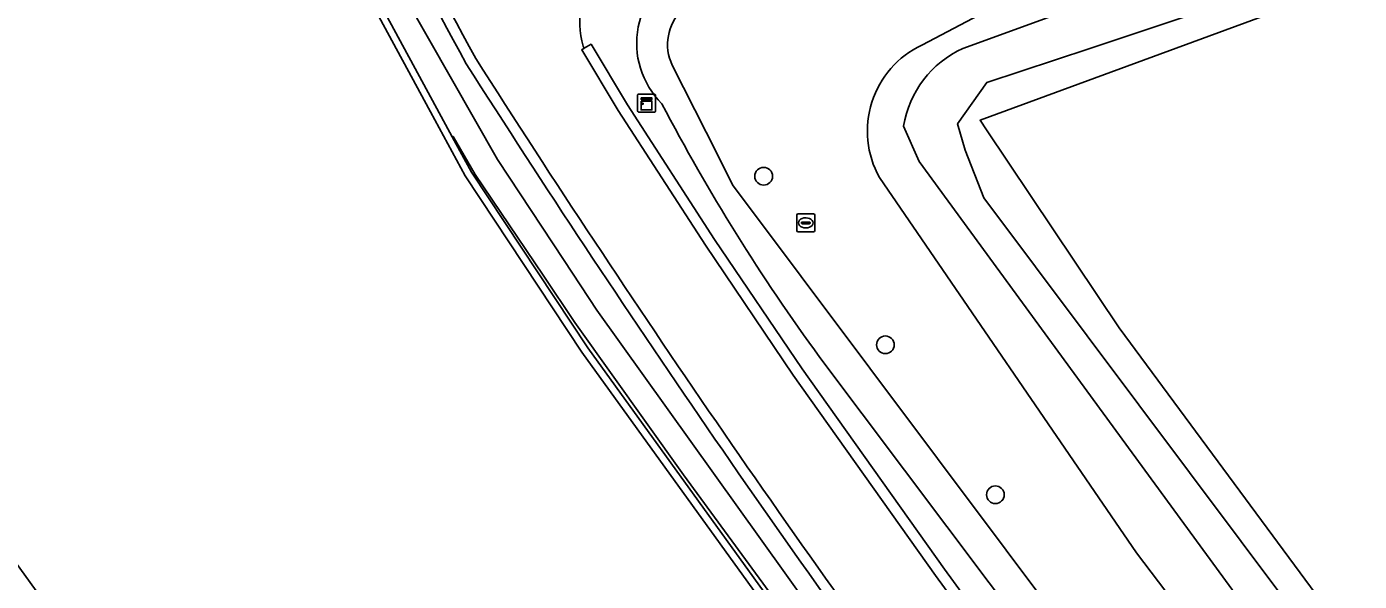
# Model space of a CAD drawing. Extents: x 164494 to 166241, y 382475 to 384495.
# Drawn here: x 164815.9 to 164889.5, y 383419.5 to 383450.1 of the extents above; entities that cross this region are included whole.
import ezdxf

# ---------------------------------------------------------------- set-up
doc = ezdxf.new("R2010")
doc.units = 0
for name, color, linetype in [('IMGEO_Berm_halfverhard', 7, 'Continuous'), ('IMGEO_Boom', 7, 'Continuous'), ('IMGEO_Bouwland', 7, 'Continuous'), ('IMGEO_Erf', 7, 'Continuous'), ('IMGEO_Grasland_overig', 7, 'Continuous'), ('IMGEO_Groenvoorziening', 7, 'Continuous'), ('IMGEO_Haag', 7, 'Continuous'), ('IMGEO_Kast', 7, 'Continuous'), ('IMGEO_Oever', 7, 'Continuous'), ('IMGEO_Rijbaan_lokaal_gesloten', 7, 'Continuous'), ('IMGEO_Rioolput', 7, 'Continuous'), ('IMGEO_Waterloop', 7, 'Continuous')]:
    doc.layers.add(name, color=color, linetype=linetype)

msp = doc.modelspace()

# ---------------------------------------------------------------- linework, layer by layer
at = {"layer": 'IMGEO_Berm_halfverhard'}
msp.add_lwpolyline([(164874.244, 383409.65), (164866.601, 383420.14), (164858.738, 383431.203), (164853.899, 383438.366), (164849.084, 383445.806), (164847.079, 383449.156), (164846.701, 383448.936), (164846.561, 383448.854), (164848.569, 383445.498), (164853.395, 383438.04), (164858.241, 383430.867), (164866.112, 383419.793), (164873.759, 383409.297)], dxfattribs=at)
for centre, radius, start, end in [((165193.752, 383642.593), 403.545, 202.00839, 208.81736), ((165203.852, 383647.763), 414.287, 202.15137, 208.77058), ((165414.739, 383813.768), 680.465, 212.479032, 216.535564), ((165413.22, 383812.709), 679.214, 212.469189, 216.540029)]:
    msp.add_arc(centre, radius, start, end, dxfattribs=at)
at = {"layer": 'IMGEO_Boom'}
for centre in [(164856.614, 383441.857), (164863.34, 383432.539), (164869.419, 383424.252)]:
    msp.add_circle(centre, 0.489, dxfattribs=at)
at = {"layer": 'IMGEO_Bouwland'}
msp.add_lwpolyline([(164939.064, 383467.989), (164938.58, 383467.935), (164933.685, 383466.564), (164926.474, 383465.463), (164910.854, 383460.501), (164868.575, 383444.955), (164868.931, 383444.423), (164876.262, 383433.486), (164912.566, 383384.323), (164914.978, 383381.056), (164915.281, 383377.04), (164913.179, 383375.78), (164908.171, 383370.539), (164912.922, 383363.364), (164915.309, 383360.31), (164919.551, 383354.884)], dxfattribs=at)
at = {"layer": 'IMGEO_Erf'}
msp.add_lwpolyline([(164785.335, 383462.011), (164820.036, 383413.911), (164867.478, 383349.751), (164886.943, 383377.76), (164871.034, 383398.226), (164846.57, 383432.139), (164840.127, 383441.874), (164838.209, 383445.412), (164832.004, 383456.853), (164825.553, 383468.751), (164821.992, 383475.908), (164820.222, 383475.231)], dxfattribs=at)
at = {"layer": 'IMGEO_Grasland_overig'}
for points in [[(164865.347, 383449.105), (164871.03, 383452.109), (164924.289, 383471.404)], [(164887.778, 383374.96), (164868.899, 383347.969), (164867.735, 383349.418), (164867.604, 383349.581), (164867.478, 383349.751), (164820.036, 383413.911), (164785.335, 383462.011), (164783.794, 383461.004), (164814.936, 383417.889), (164860.759, 383351.899), (164863.628, 383348.657), (164866.29, 383347.427), (164868.504, 383346.799), (164869.542, 383346.844), (164871.261, 383348.045), (164877.053, 383355.622), (164887.005, 383369.619)], [(164846.632, 383449.047), (164846.701, 383448.936), (164847.079, 383449.156), (164849.084, 383445.806), (164853.899, 383438.366), (164858.738, 383431.203), (164866.601, 383420.14), (164874.244, 383409.65), (164882.908, 383398.057), (164890.317, 383388.044), (164899.498, 383375.583), (164905.471, 383367.54), (164910.612, 383360.672), (164917.658, 383351.268), (164920.321, 383353.128)], [(164851.557, 383447.997), (164854.054, 383443.054), (164854.9, 383441.379)], [(164854.9, 383441.379), (164907.844, 383370.661), (164907.934, 383370.559), (164908.171, 383370.539), (164913.179, 383375.78), (164915.281, 383377.04), (164914.978, 383381.056), (164912.566, 383384.323), (164913.106, 383382.53), (164913.003, 383381.452), (164910.203, 383379.262), (164908.784, 383379.416), (164877.214, 383421.031), (164863.009, 383441.79)], [(164912.922, 383363.364), (164908.171, 383370.539), (164907.934, 383370.559), (164906.448, 383369.416), (164898.556, 383379.568), (164887.73, 383394.536), (164859.723, 383431.842)]]:
    msp.add_lwpolyline(points, dxfattribs=at)
for centre, radius, start, end in [((164851.945, 383450.426), 5.489, 145.46894, 194.55295), ((164854.276, 383449.202), 4.68, 112.26939, 225.40994), ((164854.025, 383449.139), 2.72, 135.12269, 204.83146), ((164867.615, 383444.349), 5.269, 115.49582, 209.05462), ((164946.924, 383495.864), 108.18, 207.52583, 216.28572)]:
    msp.add_arc(centre, radius, start, end, dxfattribs=at)
at = {"layer": 'IMGEO_Groenvoorziening'}
for points in [[(164815.822, 383497.777), (164816.253, 383496.489), (164816.931, 383494.462), (164815.174, 383493.621), (164819.744, 383482.032), (164817.327, 383479.981), (164820.044, 383475.591), (164820.08, 383475.605), (164822.188, 383476.412), (164825.907, 383468.935), (164831.934, 383457.821), (164831.984, 383457.844), (164830.927, 383460.197), (164823.395, 383474.157), (164822.27, 383476.848), (164822.962, 383478.057), (164827.345, 383469.441), (164831.318, 383462.783), (164831.863, 383461.659), (164836.83, 383451.719), (164841.912, 383442.783), (164845.588, 383437.2), (164847.394, 383434.456), (164866.917, 383407.172)], [(164871.354, 383398.466), (164846.9, 383432.367), (164840.471, 383442.08), (164839.409, 383444.039), (164838.561, 383445.602), (164832.356, 383457.043), (164831.934, 383457.821), (164825.907, 383468.935), (164822.188, 383476.412), (164820.08, 383475.605), (164820.044, 383475.591), (164817.957, 383474.793), (164818.028, 383474.606), (164818.103, 383474.421), (164820.222, 383475.231), (164821.992, 383475.908), (164825.553, 383468.751), (164832.004, 383456.853), (164838.209, 383445.412), (164840.127, 383441.874), (164846.57, 383432.139), (164871.034, 383398.226)], [(164888.281, 383377.086), (164875.652, 383394.111), (164874.038, 383396.206), (164870.973, 383399.679), (164852.177, 383425.35), (164846.184, 383433.778), (164844.42, 383436.392), (164840.671, 383441.945), (164839.448, 383444.057), (164839.409, 383444.039), (164840.471, 383442.08), (164846.9, 383432.367), (164871.354, 383398.466), (164887.439, 383377.774), (164867.735, 383349.418), (164868.899, 383347.969), (164887.778, 383374.96)]]:
    msp.add_lwpolyline(points, dxfattribs=at)
for centre, radius, start, end in [((165193.752, 383642.593), 403.545, 202.00839, 208.81736), ((165413.22, 383812.709), 679.214, 212.469189, 216.540029)]:
    msp.add_arc(centre, radius, start, end, dxfattribs=at)
at = {"layer": 'IMGEO_Haag'}
msp.add_lwpolyline([(164871.354, 383398.466), (164846.9, 383432.367), (164840.471, 383442.08), (164839.409, 383444.039), (164838.561, 383445.602), (164832.356, 383457.043), (164831.934, 383457.821), (164825.907, 383468.935), (164822.188, 383476.412), (164820.08, 383475.605), (164820.044, 383475.591), (164817.957, 383474.793), (164818.028, 383474.606), (164818.103, 383474.421), (164820.222, 383475.231), (164821.992, 383475.908), (164825.553, 383468.751), (164832.004, 383456.853), (164838.209, 383445.412), (164840.127, 383441.874), (164846.57, 383432.139), (164871.034, 383398.226)], dxfattribs=at)
at = {"layer": 'IMGEO_Kast'}
for p, q in [((164849.645, 383445.476), (164849.645, 383446.317)), ((164849.645, 383446.317), (164849.645, 383445.476)), ((164849.72, 383446.401), (164850.561, 383446.401)), ((164850.561, 383446.401), (164849.72, 383446.401)), ((164850.645, 383446.326), (164850.645, 383445.485)), ((164850.645, 383445.485), (164850.645, 383446.326)), ((164850.57, 383445.401), (164849.729, 383445.401)), ((164849.729, 383445.401), (164850.57, 383445.401))]:
    msp.add_line(p, q, dxfattribs=at)
for points in [[(164849.84, 383446.191), (164850.44, 383446.191), (164850.44, 383446.106), (164849.84, 383446.106), (164849.84, 383446.191)], [(164849.84, 383446.016), (164850.44, 383446.016), (164850.44, 383445.527), (164849.84, 383445.527), (164849.84, 383446.016)]]:
    msp.add_lwpolyline(points, dxfattribs=at)
msp.add_circle((164849.924, 383445.865), 0.0377, dxfattribs=at)
for centre, start, end in [((164849.723, 383446.323), 92.4484, 184.28452), ((164849.723, 383446.323), 92.4484, 184.28452), ((164850.567, 383446.323), 2.4484, 94.28452), ((164850.567, 383446.323), 2.4484, 94.28452), ((164849.723, 383445.479), 182.4484, 274.28452), ((164849.723, 383445.479), 182.4484, 274.28452), ((164850.567, 383445.479), 272.4484, 4.28452), ((164850.567, 383445.479), 272.4484, 4.28452)]:
    msp.add_arc(centre, 0.0779, start, end, dxfattribs=at)
at = {"layer": 'IMGEO_Oever'}
for points in [[(164924.289, 383471.404), (164871.03, 383452.109), (164865.347, 383449.105)], [(164867.624, 383448.92), (164913.965, 383465.771), (164925.96, 383469.938)], [(164936.301, 383468.215), (164934.715, 383467.812), (164931.252, 383467.086), (164925.991, 383466.081), (164874.646, 383448.92), (164868.943, 383447.047), (164867.326, 383444.749), (164867.752, 383443.303), (164868.773, 383440.664), (164905.795, 383391.218), (164911.909, 383382.143), (164910.33, 383380.925), (164865.199, 383442.664), (164864.348, 383444.622)], [(164863.009, 383441.79), (164877.214, 383421.031), (164908.784, 383379.416), (164910.203, 383379.262), (164913.003, 383381.452), (164913.106, 383382.53), (164912.566, 383384.323), (164876.262, 383433.486), (164868.931, 383444.423), (164868.575, 383444.955), (164910.854, 383460.501), (164926.474, 383465.463), (164933.685, 383466.564), (164938.58, 383467.935), (164939.064, 383467.989)]]:
    msp.add_lwpolyline(points, dxfattribs=at)
for centre, radius, start, end in [((164867.615, 383444.349), 5.269, 115.49582, 209.05462), ((164869.968, 383443.736), 5.69, 114.33117, 171.03845)]:
    msp.add_arc(centre, radius, start, end, dxfattribs=at)
at = {"layer": 'IMGEO_Rijbaan_lokaal_gesloten'}
msp.add_lwpolyline([(164951.985, 383304.388), (164949.568, 383307.631), (164927.281, 383337.528), (164920.32, 383346.864), (164917.265, 383350.994), (164917.166, 383350.925), (164910.131, 383360.313), (164904.989, 383367.182), (164899.015, 383375.227), (164889.835, 383387.688), (164882.427, 383397.698), (164873.759, 383409.297), (164866.112, 383419.793), (164858.241, 383430.867), (164853.395, 383438.04), (164848.569, 383445.498), (164846.561, 383448.854), (164846.701, 383448.936), (164846.632, 383449.047)], dxfattribs=at)
for centre, radius, start, end in [((165203.852, 383647.763), 414.287, 202.15137, 208.77058), ((164851.945, 383450.426), 5.489, 145.46894, 194.55295), ((165414.739, 383813.768), 680.465, 212.479032, 216.535564)]:
    msp.add_arc(centre, radius, start, end, dxfattribs=at)
at = {"layer": 'IMGEO_Rioolput'}
for p, q in [((164858.441, 383438.853), (164858.441, 383439.705)), ((164858.516, 383439.779), (164859.368, 383439.779)), ((164858.929, 383439.559), (164858.954, 383439.559)), ((164859.442, 383439.705), (164859.442, 383438.853)), ((164859.368, 383438.779), (164858.516, 383438.779)), ((164858.7, 383439.273), (164858.7, 383439.285)), ((164859.138, 383439.236), (164858.74, 383439.236)), ((164858.743, 383439.322), (164859.141, 383439.322)), ((164858.952, 383438.999), (164858.927, 383438.999)), ((164859.184, 383439.285), (164859.184, 383439.273))]:
    msp.add_line(p, q, dxfattribs=at)
for points in [[(164858.441, 383438.853), (164858.441, 383439.705)], [(164858.516, 383439.779), (164859.368, 383439.779)], [(164859.442, 383439.705), (164859.442, 383438.853)], [(164859.368, 383438.779), (164858.516, 383438.779)]]:
    msp.add_lwpolyline(points, dxfattribs=at)
for centre, radius, start, end in [((164858.518, 383439.703), 0.0765, 91.55205, 178.44795), ((164858.518, 383439.703), 0.0765, 91.55205, 178.44795), ((164859.366, 383439.703), 0.0765, 1.55205, 88.44795), ((164859.366, 383439.703), 0.0765, 1.55205, 88.44795), ((164858.518, 383438.855), 0.0765, 181.55205, 268.44795), ((164858.518, 383438.855), 0.0765, 181.55205, 268.44795), ((164858.74, 383439.282), 0.0403, 85.87752, 175.75265), ((164858.737, 383439.272), 0.0366, 178.93798, 274.71019), ((164859.141, 383439.279), 0.043, 264.86636, 352.45326), ((164859.145, 383439.284), 0.0386, 1.73085, 96.63898), ((164859.366, 383438.855), 0.0765, 271.55205, 358.44795), ((164859.366, 383438.855), 0.0765, 271.55205, 358.44795)]:
    msp.add_arc(centre, radius, start, end, dxfattribs=at)
for centre, major_axis, ratio, start_param, end_param in [((164858.928, 383439.279), (-0.387, 0.002), 0.722429, 4.712389, 7.853982), ((164858.953, 383439.279), (-0.39, 0.002), 0.717154, 1.570796, 4.712389)]:
    msp.add_ellipse(centre, major_axis=major_axis, ratio=ratio, start_param=start_param, end_param=end_param, dxfattribs=at)
at = {"layer": 'IMGEO_Waterloop'}
for points in [[(164866.917, 383407.172), (164847.394, 383434.456), (164845.588, 383437.2), (164841.912, 383442.783), (164836.83, 383451.719), (164831.863, 383461.659), (164831.318, 383462.783), (164827.345, 383469.441), (164822.962, 383478.057), (164822.27, 383476.848), (164823.395, 383474.157), (164830.927, 383460.197), (164831.984, 383457.844), (164831.934, 383457.821), (164832.356, 383457.043), (164838.561, 383445.602), (164839.409, 383444.039), (164839.448, 383444.057), (164840.671, 383441.945), (164844.42, 383436.392), (164846.184, 383433.778), (164852.177, 383425.35), (164870.973, 383399.679)], [(164936.435, 383470.393), (164935.094, 383470.661), (164932.28, 383470.839), (164928.214, 383470.571), (164925.96, 383469.938), (164913.965, 383465.771), (164867.624, 383448.92)], [(164910.33, 383380.925), (164911.909, 383382.143), (164905.795, 383391.218), (164868.773, 383440.664), (164867.752, 383443.303), (164867.326, 383444.749), (164868.943, 383447.047), (164874.646, 383448.92), (164925.991, 383466.081), (164931.252, 383467.086), (164934.715, 383467.812), (164936.301, 383468.215)], [(164854.9, 383441.379), (164854.054, 383443.054), (164851.557, 383447.997)], [(164864.348, 383444.622), (164865.199, 383442.664), (164910.33, 383380.925)], [(164859.723, 383431.842), (164887.73, 383394.536), (164898.556, 383379.568), (164906.448, 383369.416), (164907.934, 383370.559), (164907.844, 383370.661), (164854.9, 383441.379)]]:
    msp.add_lwpolyline(points, dxfattribs=at)
for centre, radius, start, end in [((164854.276, 383449.202), 4.68, 112.26939, 225.40994), ((164854.025, 383449.139), 2.72, 135.12269, 204.83146), ((164869.968, 383443.736), 5.69, 114.33117, 171.03845), ((164946.924, 383495.864), 108.18, 207.52583, 216.28572)]:
    msp.add_arc(centre, radius, start, end, dxfattribs=at)

doc.saveas('drawing.dxf')
